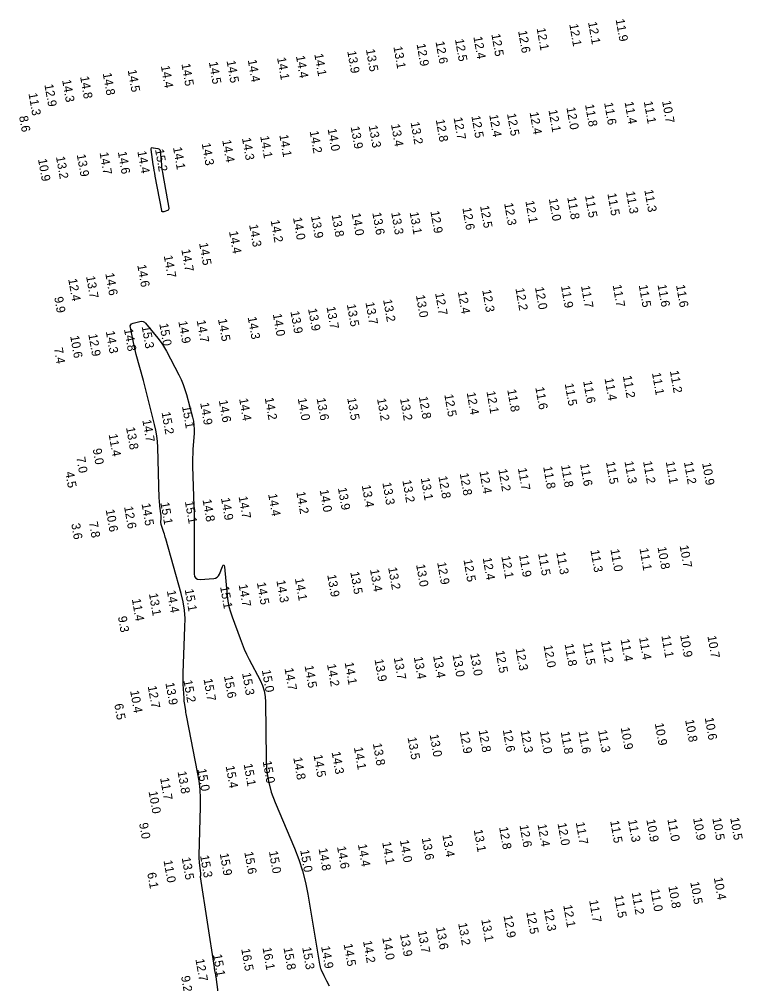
# Model space of a CAD drawing. Extents: x 988130 to 1132882, y 654656 to 841453.
# Drawn here: x 1078651 to 1079060, y 721286 to 721832 of the extents above; entities that cross this region are included whole.
import ezdxf

# ---------------------------------------------------------------- set-up
doc = ezdxf.new("R2010")
doc.units = 0
doc.layers.add('V-TOPO-MAJR', color=7, linetype='Continuous')
doc.layers.add('V-TOPO-SOUN', color=7, linetype='Continuous')

msp = doc.modelspace()

# ---------------------------------------------------------------- linework, layer by layer
at = {"layer": 'V-TOPO-MAJR'}
msp.add_lwpolyline([(1078729.86, 721758.01), (1078730.14, 721757.54), (1078730.28, 721756.94), (1078730.93, 721749.56), (1078731.07, 721748.11), (1078731.25, 721746.67), (1078731.46, 721745.23), (1078731.7, 721743.79), (1078735.1, 721724.86), (1078735.12, 721724.38), (1078734.99, 721723.99), (1078734.72, 721723.69), (1078734.29, 721723.47), (1078732.3, 721722.77), (1078731.86, 721722.68), (1078731.51, 721722.76), (1078731.26, 721723.02), (1078731.11, 721723.45), (1078727.44, 721742.95), (1078727.15, 721744.58), (1078726.87, 721746.21), (1078726.6, 721747.84), (1078726.35, 721749.47), (1078725.11, 721757.98), (1078725.1, 721758.54), (1078725.29, 721758.9), (1078725.66, 721759.07), (1078726.22, 721759.04), (1078728.85, 721758.53), (1078729.43, 721758.34)], close=True, dxfattribs=at)
msp.add_lwpolyline([(1078766.91, 721250.77), (1078761.83, 721290.12), (1078761.77, 721290.56), (1078761.7, 721291.01), (1078761.63, 721291.45), (1078761.54, 721291.89), (1078761.2, 721293.66), (1078761.11, 721294.1), (1078761.03, 721294.54), (1078760.96, 721294.99), (1078760.89, 721295.43), (1078753.13, 721346.53), (1078753.11, 721346.71), (1078753.11, 721346.89), (1078753.12, 721347.07), (1078753.14, 721347.25), (1078753.28, 721347.97), (1078753.3, 721348.15), (1078753.31, 721348.33), (1078753.31, 721348.51), (1078753.3, 721348.69), (1078752.53, 721354.52), (1078752.42, 721355.56), (1078752.35, 721356.59), (1078752.31, 721357.63), (1078752.32, 721358.67), (1078753.06, 721386.18), (1078753.05, 721391.11), (1078752.78, 721396), (1078752.23, 721400.88), (1078751.42, 721405.73), (1078745.29, 721436.98), (1078745.12, 721437.87), (1078744.96, 721438.76), (1078744.81, 721439.65), (1078744.67, 721440.55), (1078744.12, 721444.12), (1078743.99, 721445.02), (1078743.89, 721445.92), (1078743.8, 721446.81), (1078743.74, 721447.72), (1078743.26, 721455.59), (1078743.19, 721457.2), (1078743.15, 721458.81), (1078743.16, 721460.42), (1078743.2, 721462.04), (1078744.27, 721487.88), (1078744.28, 721492.7), (1078743.91, 721497.48), (1078743.17, 721502.21), (1078742.05, 721506.9), (1078733.38, 721537.84), (1078733.13, 721538.73), (1078732.86, 721539.61), (1078732.59, 721540.49), (1078732.31, 721541.37), (1078730.85, 721545.83), (1078730.74, 721546.24), (1078730.67, 721546.65), (1078730.64, 721547.06), (1078730.66, 721547.48), (1078730.8, 721549.16), (1078730.82, 721549.58), (1078730.82, 721550), (1078730.8, 721550.42), (1078730.76, 721550.84), (1078730.07, 721556.31), (1078729.95, 721557.36), (1078729.86, 721558.42), (1078729.79, 721559.47), (1078729.75, 721560.53), (1078728.88, 721589.56), (1078728.69, 721592.8), (1078728.34, 721596.01), (1078727.81, 721599.21), (1078727.11, 721602.38), (1078723.91, 721615.25), (1078723.15, 721618.29), (1078722.37, 721621.32), (1078721.57, 721624.35), (1078720.75, 721627.37), (1078716.71, 721642.09), (1078716.26, 721643.79), (1078715.84, 721645.49), (1078715.44, 721647.2), (1078715.07, 721648.92), (1078713.36, 721657.3), (1078713.31, 721658.19), (1078713.54, 721658.9), (1078714.08, 721659.42), (1078714.9, 721659.77), (1078718.77, 721660.79), (1078719.7, 721660.92), (1078720.55, 721660.79), (1078721.31, 721660.4), (1078721.99, 721659.75), (1078728.99, 721651.23), (1078730.32, 721649.52), (1078731.56, 721647.75), (1078732.71, 721645.91), (1078733.76, 721644.02), (1078740.79, 721630.54), (1078742.1, 721627.86), (1078743.25, 721625.13), (1078744.25, 721622.33), (1078745.1, 721619.48), (1078748.53, 721606.67), (1078749.03, 721604.41), (1078749.35, 721602.14), (1078749.48, 721599.85), (1078749.41, 721597.53), (1078748.78, 721588.25), (1078748.65, 721585.93), (1078748.58, 721583.61), (1078748.56, 721581.29), (1078748.6, 721578.96), (1078749.29, 721555.99), (1078749.4, 721551.85), (1078749.48, 721547.71), (1078749.52, 721543.57), (1078749.53, 721539.43), (1078749.48, 721517.93), (1078749.69, 721516.48), (1078750.31, 721515.49), (1078751.35, 721514.94), (1078752.81, 721514.84), (1078760.5, 721515.43), (1078761.57, 721515.64), (1078762.46, 721516.1), (1078763.18, 721516.81), (1078763.71, 721517.76), (1078765.49, 721522.08), (1078765.89, 721522.88), (1078766.21, 721523.12), (1078766.45, 721522.79), (1078766.6, 721521.91), (1078768.16, 721505.67), (1078768.55, 721502.6), (1078769.14, 721499.57), (1078769.92, 721496.59), (1078770.89, 721493.64), (1078775.39, 721481.35), (1078776.55, 721478.34), (1078777.8, 721475.38), (1078779.14, 721472.47), (1078780.58, 721469.59), (1078786.72, 721457.8), (1078788.05, 721454.84), (1078789.01, 721451.78), (1078789.6, 721448.64), (1078789.82, 721445.39), (1078790.1, 721413.34), (1078790.47, 721406.96), (1078791.44, 721400.71), (1078793.03, 721394.59), (1078795.23, 721388.6), (1078806.14, 721362.76), (1078808.61, 721356.42), (1078810.69, 721349.97), (1078812.39, 721343.41), (1078813.7, 721336.74), (1078820.32, 721297.25), (1078820.49, 721296.41), (1078820.72, 721295.59), (1078821, 721294.79), (1078821.35, 721294), (1078822.86, 721290.83), (1078823.22, 721290.09), (1078823.57, 721289.35), (1078823.93, 721288.62), (1078824.29, 721287.88), (1078825.74, 721284.94)], dxfattribs=at)

# ---------------------------------------------------------------- texts
at = {"layer": 'V-TOPO-SOUN'}
for s, p in [('12.1 ', (1078972.26, 721829.96)), ('11.9 ', (1078987.86, 721831.56)), ('12.6 ', (1078932.68, 721824.99)), ('12.1 ', (1078943.16, 721826.55)), ('12.1 ', (1078961.63, 721828.79)), ('12.6 ', (1078885.98, 721818.93)), ('12.5 ', (1078896.96, 721820.29)), ('12.4 ', (1078907.41, 721821.65)), ('12.5 ', (1078917.57, 721823.15)), ('13.9 ', (1078836.04, 721813.54)), ('13.5 ', (1078846.6, 721814.53)), ('13.1 ', (1078862.14, 721816.11)), ('12.9 ', (1078875.27, 721817.58)), ('14.5 ', (1078757.76, 721807.42)), ('14.5 ', (1078767.78, 721808.09)), ('14.4 ', (1078779.77, 721808.57)), ('14.1 ', (1078796.33, 721809.84)), ('14.4 ', (1078807.01, 721810.83)), ('14.1 ', (1078817.39, 721811.97)), ('14.5 ', (1078711.84, 721802.91)), ('14.4 ', (1078730.62, 721805.24)), ('14.5 ', (1078742.24, 721806.36)), ('14.3 ', (1078674.75, 721797.23)), ('14.8 ', (1078684.93, 721799.15)), ('14.8 ', (1078697.72, 721801.07)), ('12.9 ', (1078664.71, 721794.67)), ('11.3 ', (1078655.71, 721789.65)), ('12.1 ', (1078949.86, 721780.25)), ('12.0 ', (1078960.04, 721781.67)), ('11.8 ', (1078970.55, 721783.35)), ('11.6 ', (1078981.36, 721784.33)), ('11.4 ', (1078992.92, 721784.82)), ('11.1 ', (1079003.8, 721785.06)), ('10.7 ', (1079014.13, 721785.35)), ('8.6', (1078650.41, 721776.69)), ('12.8 ', (1078886.12, 721774.79)), ('12.7 ', (1078896.19, 721775.93)), ('12.5 ', (1078906.26, 721776.9)), ('12.4 ', (1078916.35, 721777.53)), ('12.5 ', (1078926.42, 721778.13)), ('12.4 ', (1078939.18, 721778.98)), ('14.0 ', (1078824.95, 721769.57)), ('13.9 ', (1078837.96, 721770.8)), ('13.3 ', (1078848.16, 721771.4)), ('13.4 ', (1078860.79, 721772.13)), ('13.2 ', (1078871.86, 721773.33)), ('14.3 ', (1078776.49, 721764.41)), ('14.1 ', (1078786.79, 721765.45)), ('14.1 ', (1078797.61, 721766.19)), ('14.2 ', (1078814.77, 721768.3)), ('14.1 ', (1078737.48, 721759.09)), ('14.3 ', (1078753.7, 721761.43)), ('14.4 ', (1078765.31, 721763.18)), ('13.2 ', (1078671.28, 721753.82)), ('13.9 ', (1078683.02, 721755.07)), ('14.7 ', (1078695.92, 721756.2)), ('14.6 ', (1078706.26, 721756.58)), ('14.4 ', (1078717.31, 721756.94)), ('15.2 ', (1078727.3, 721757.94)), ('10.9 ', (1078661.11, 721752.47)), ('11.5 ', (1078970.54, 721731.88)), ('11.5 ', (1078983.19, 721733.02)), ('11.3 ', (1078993.7, 721734.12)), ('11.3 ', (1079004.09, 721735.03)), ('12.5 ', (1078911.17, 721726.02)), ('12.3 ', (1078924.79, 721727.5)), ('12.1 ', (1078936.81, 721728.79)), ('12.0 ', (1078950.06, 721730.02)), ('11.8 ', (1078960.47, 721730.87)), ('13.9 ', (1078815.52, 721720.21)), ('13.8 ', (1078827.21, 721720.97)), ('14.0 ', (1078838.55, 721721.74)), ('13.6 ', (1078850.22, 721722.12)), ('13.3 ', (1078860.89, 721722.28)), ('13.1 ', (1078871.33, 721722.45)), ('12.9 ', (1078883.06, 721723.03)), ('12.6 ', (1078901.16, 721724.9)), ('14.3 ', (1078780.53, 721715.35)), ('14.2 ', (1078792.7, 721717.87)), ('14.0 ', (1078805.36, 721719.33)), ('14.4 ', (1078769.15, 721711.57)), ('14.5 ', (1078752.24, 721704.97)), ('14.7 ', (1078742.19, 721701.36)), ('14.7 ', (1078732.25, 721697.85)), ('14.6 ', (1078699.17, 721687.87)), ('14.6 ', (1078717.26, 721692.63)), ('12.4 ', (1078678.2, 721684.67)), ('13.7 ', (1078688.31, 721686.19)), ('12.7 ', (1078885.75, 721676.71)), ('12.4 ', (1078898.6, 721677.51)), ('12.3 ', (1078912.39, 721678.45)), ('12.2 ', (1078931.19, 721679.37)), ('12.0 ', (1078942.24, 721679.97)), ('11.9 ', (1078956.93, 721680.77)), ('11.7 ', (1078968.26, 721680.78)), ('11.7 ', (1078986.19, 721681.25)), ('11.5 ', (1079000.94, 721681.2)), ('11.6 ', (1079011.58, 721681.4)), ('11.6 ', (1079022.03, 721681.21)), ('9.9', (1078670.27, 721674.38)), ('13.7 ', (1078846.35, 721671.44)), ('13.2 ', (1078856.33, 721672.96)), ('13.0 ', (1078874.89, 721675.43)), ('13.9 ', (1078803.9, 721666.33)), ('13.9 ', (1078813.87, 721667.84)), ('13.7 ', (1078824.32, 721668.89)), ('13.5 ', (1078835.81, 721670.29)), ('14.9 ', (1078740.49, 721660.76)), ('14.7 ', (1078750.87, 721661.23)), ('14.5 ', (1078762.93, 721661.98)), ('14.3 ', (1078779.72, 721663.12)), ('14.0 ', (1078793.94, 721664.86)), ('14.3 ', (1078699.47, 721655.09)), ('14.8 ', (1078709.75, 721656.34)), ('15.3 ', (1078719.75, 721657.91)), ('15.0 ', (1078729.72, 721659.36)), ('10.6 ', (1078679.32, 721652.45)), ('12.9 ', (1078689.56, 721653.46)), ('7.4', (1078670.11, 721645.61)), ('11.4 ', (1078981.59, 721628.43)), ('11.2 ', (1078991.94, 721629.84)), ('11.1 ', (1079008.41, 721631.57)), ('11.2 ', (1079018.54, 721632.67)), ('11.8 ', (1078926.55, 721622.07)), ('11.6 ', (1078942.43, 721623.36)), ('11.5 ', (1078959.06, 721625.46)), ('11.6 ', (1078969.5, 721626.9)), ('14.4 ', (1078774.88, 721617)), ('14.2 ', (1078789.35, 721617.44)), ('14.0 ', (1078808.03, 721617.18)), ('13.6 ', (1078818.71, 721617.19)), ('13.5 ', (1078836.02, 721617.3)), ('13.2 ', (1078852.89, 721616.97)), ('13.2 ', (1078865.89, 721617.06)), ('12.8 ', (1078876.54, 721618.06)), ('12.5 ', (1078890.94, 721619.3)), ('12.4 ', (1078903.62, 721620.4)), ('12.1 ', (1078914.79, 721621.1)), ('15.1 ', (1078742.56, 721612.71)), ('14.9 ', (1078752.84, 721614.62)), ('14.6 ', (1078763.37, 721616.04)), ('15.2 ', (1078731, 721609.3)), ('13.8 ', (1078710.92, 721600.68)), ('14.7 ', (1078720.13, 721604.93)), ('11.4 ', (1078701.06, 721596.86)), ('7.0', (1078682.79, 721583.82)), ('9.0', (1078692.03, 721588.57)), ('11.8 ', (1078946.89, 721578.5)), ('11.8 ', (1078956.96, 721579.33)), ('11.6 ', (1078967.77, 721580.02)), ('11.5 ', (1078982.39, 721581.17)), ('11.3 ', (1078992.88, 721581.48)), ('11.2 ', (1079003.39, 721581.5)), ('11.1 ', (1079016.23, 721581.33)), ('11.2 ', (1079026.5, 721581.14)), ('10.9 ', (1079036.79, 721580.57)), ('4.5', (1078676.55, 721575.42)), ('12.8 ', (1078887.61, 721573)), ('12.8 ', (1078899.66, 721574.71)), ('12.4 ', (1078910.82, 721575.81)), ('12.2 ', (1078921.5, 721577.03)), ('11.7 ', (1078932.56, 721577.64)), ('13.4 ', (1078844.23, 721568)), ('13.3 ', (1078855.92, 721569.43)), ('13.2 ', (1078867.22, 721570.74)), ('13.1 ', (1078877.64, 721572.02)), ('14.4 ', (1078791.31, 721563.04)), ('14.2 ', (1078807.24, 721564.27)), ('14.0 ', (1078820.43, 721565.37)), ('13.9 ', (1078830.74, 721566.52)), ('14.5 ', (1078719.68, 721557.61)), ('15.1 ', (1078730.33, 721558.23)), ('15.1 ', (1078744.18, 721558.86)), ('14.8 ', (1078754.18, 721559.89)), ('14.9 ', (1078764.6, 721560.75)), ('14.7 ', (1078774.57, 721561.66)), ('10.6 ', (1078699.39, 721554.19)), ('12.6 ', (1078709.8, 721555.91)), ('3.6', (1078679.9, 721546.23)), ('7.8', (1078689.9, 721547.17)), ('11.5 ', (1078944.02, 721529.4)), ('11.3 ', (1078954.3, 721530.06)), ('11.3 ', (1078973.62, 721531.3)), ('11.0 ', (1078984.91, 721531.73)), ('11.1 ', (1079001.34, 721532.3)), ('10.8 ', (1079011.56, 721533.02)), ('10.7 ', (1079024.06, 721533.86)), ('12.9 ', (1078886.91, 721524.36)), ('12.5 ', (1078901.78, 721525.91)), ('12.4 ', (1078912.64, 721526.94)), ('12.1 ', (1078923.21, 721527.79)), ('11.9 ', (1078933.22, 721528.61)), ('13.5 ', (1078837.76, 721518.92)), ('13.4 ', (1078848.89, 721520.37)), ('13.2 ', (1078859.17, 721521.47)), ('13.0 ', (1078874.98, 721523.14)), ('14.5 ', (1078784.92, 721512.96)), ('14.3 ', (1078795.96, 721514.13)), ('14.1 ', (1078806.41, 721515.31)), ('13.9 ', (1078824.72, 721517.33)), ('14.4 ', (1078733.99, 721508.37)), ('15.1 ', (1078744.08, 721509.17)), ('15.1 ', (1078764.1, 721510.7)), ('14.7 ', (1078774.6, 721511.79)), ('11.4 ', (1078714.18, 721503.67)), ('13.1 ', (1078723.85, 721506.72)), ('9.3', (1078706.28, 721493.68)), ('11.4 ', (1078990.66, 721480.86)), ('11.4 ', (1079001.11, 721481.82)), ('11.1 ', (1079013.75, 721482.96)), ('10.9 ', (1079024.35, 721483.21)), ('10.7 ', (1079039.79, 721482.74)), ('12.3 ', (1078931.28, 721475.68)), ('12.0 ', (1078947.09, 721477.4)), ('11.8 ', (1078959, 721478.19)), ('11.5 ', (1078969.41, 721478.86)), ('11.2 ', (1078979.61, 721479.86)), ('13.9 ', (1078851.47, 721469.5)), ('13.7 ', (1078862.36, 721470.5)), ('13.4 ', (1078873.7, 721470.86)), ('13.4 ', (1078884.62, 721471.51)), ('13.0 ', (1078895.58, 721472.15)), ('13.0 ', (1078905.59, 721472.76)), ('12.5 ', (1078919.94, 721474.33)), ('14.7 ', (1078800.55, 721464.47)), ('14.5 ', (1078811.91, 721465.91)), ('14.2 ', (1078824.59, 721466.72)), ('14.1 ', (1078834.57, 721467.76)), ('15.7 ', (1078754.76, 721458.43)), ('15.6 ', (1078766.3, 721460.09)), ('15.3 ', (1078776.55, 721461.79)), ('15.0 ', (1078787.73, 721463.46)), ('12.7 ', (1078723.18, 721454.37)), ('13.9 ', (1078733.16, 721456.25)), ('15.2 ', (1078743.39, 721457.61)), ('10.4 ', (1078713.22, 721451.76)), ('6.5', (1078704.28, 721444.21)), ('10.6 ', (1079038.27, 721436.46)), ('10.9 ', (1079010.01, 721433.36)), ('10.8 ', (1079027.16, 721435.27)), ('13.0 ', (1078882.66, 721426.9)), ('12.9 ', (1078899.7, 721428.73)), ('12.8 ', (1078910.33, 721429.47)), ('12.6 ', (1078924.02, 721429.65)), ('12.3 ', (1078934.11, 721429.2)), ('12.0 ', (1078944.99, 721428.77)), ('11.8 ', (1078956.79, 721428.54)), ('11.6 ', (1078966.87, 721428.76)), ('11.3 ', (1078977.89, 721429.39)), ('10.9 ', (1078990.72, 721430.97)), ('13.8 ', (1078850.53, 721421.95)), ('13.5 ', (1078870.17, 721425.36)), ('14.5 ', (1078816.98, 721415.41)), ('14.3 ', (1078827.2, 721417.14)), ('14.1 ', (1078839.8, 721419.74)), ('15.4 ', (1078767.27, 721409.19)), ('15.1 ', (1078777.43, 721410.35)), ('15.0 ', (1078788.19, 721411.95)), ('14.8 ', (1078805.51, 721413.96)), ('13.8 ', (1078740.05, 721406.07)), ('15.0 ', (1078751.29, 721407.54)), ('11.7 ', (1078730.17, 721402.46)), ('10.0 ', (1078723.66, 721394.81)), ('9.0', (1078718.3, 721376.85)), ('12.0 ', (1078954.99, 721376.8)), ('11.7 ', (1078965.31, 721377.34)), ('11.5 ', (1078984.77, 721378.16)), ('11.3 ', (1078994.87, 721378.69)), ('10.9 ', (1079005.24, 721378.8)), ('11.0 ', (1079017.14, 721379.14)), ('10.9 ', (1079031.68, 721379.69)), ('10.5 ', (1079042.56, 721379.73)), ('10.5 ', (1079052.67, 721379.85)), ('13.1 ', (1078907.59, 721373.11)), ('12.8 ', (1078921.95, 721374.59)), ('12.6 ', (1078933.5, 721375.75)), ('12.4 ', (1078943.7, 721376.17)), ('14.1 ', (1078855.8, 721366.1)), ('14.0 ', (1078865.81, 721367.21)), ('13.6 ', (1078878.17, 721368.5)), ('13.4 ', (1078889.85, 721370.28)), ('15.6 ', (1078777.81, 721360.57)), ('15.0 ', (1078791.72, 721360.95)), ('15.0 ', (1078809.42, 721361.68)), ('14.8 ', (1078819.81, 721362.5)), ('14.6 ', (1078830.25, 721363.6)), ('14.4 ', (1078842.06, 721364.88)), ('11.0 ', (1078732.11, 721355.76)), ('13.5 ', (1078742.39, 721357.38)), ('15.3 ', (1078752.78, 721358.58)), ('15.9 ', (1078763.91, 721359.72)), ('6.1', (1078722.89, 721348.73)), ('10.4 ', (1079043.41, 721346.05)), ('11.0 ', (1079007.55, 721339.46)), ('10.8 ', (1079017.67, 721341.22)), ('10.5 ', (1079030.08, 721343.56)), ('11.7 ', (1078972.87, 721333.23)), ('11.5 ', (1078987.12, 721335.85)), ('11.2 ', (1078996.98, 721337.62)), ('12.3 ', (1078947.29, 721328.36)), ('12.1 ', (1078958.23, 721330.46)), ('13.1 ', (1078911.85, 721322.41)), ('12.9 ', (1078924.43, 721324.57)), ('12.5 ', (1078937.33, 721326.71)), ('13.6 ', (1078886.25, 721317.93)), ('13.2 ', (1078898.78, 721320.29)), ('14.0 ', (1078855.86, 721312.07)), ('13.9 ', (1078865.88, 721313.99)), ('13.7 ', (1078875.94, 721315.9)), ('16.5 ', (1078776.06, 721305.8)), ('16.1 ', (1078788.13, 721306.41)), ('15.8 ', (1078799.99, 721306.41)), ('15.3 ', (1078810.55, 721306.64)), ('14.9 ', (1078821.25, 721307.18)), ('14.5 ', (1078833.99, 721308.5)), ('14.2 ', (1078844.96, 721310.28)), ('15.1 ', (1078760.1, 721302.61)), ('12.7 ', (1078750.16, 721299.96)), ('9.2', (1078742.02, 721290.29))]:
    msp.add_text(s, height=5, rotation=280, dxfattribs=at).set_placement(p)

doc.saveas('drawing.dxf')
